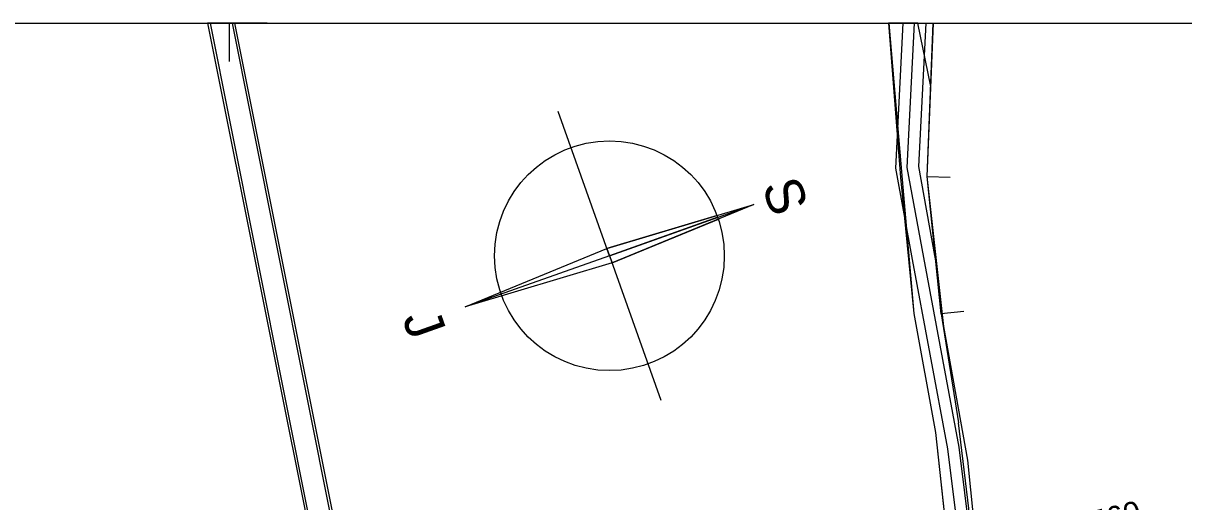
# Model space of a CAD drawing. Extents: x -636600 to -628587, y -1090963 to -1085869.
# Drawn here: x -629389.4 to -629237.8, y -1086300.7 to -1086238.3 of the extents above; entities that cross this region are included whole.
import ezdxf

# ---------------------------------------------------------------- set-up
doc = ezdxf.new("R2010")
doc.units = 0
for name, color, linetype in [('01_OBVOD PÚ', 7, 'Continuous'), ('01_PARCELY_NÁVRH_PC', 7, 'Continuous'), ('07_OCH_P A POPISY TI', 7, 'Continuous'), ('07_VODOVOD', 7, 'Continuous'), ('08_LEGENDA_HV', 7, 'Continuous'), ('20', 7, 'Continuous'), ('23', 7, 'Continuous'), ('40', 7, 'Continuous'), ('42', 7, 'Continuous'), ('HEKTOMETRY20', 7, 'Continuous')]:
    doc.layers.add(name, color=color, linetype=linetype)

msp = doc.modelspace()

# ---------------------------------------------------------------- linework, layer by layer
at = {"layer": '01_OBVOD PÚ'}
msp.add_lwpolyline([(-629207.35, -1086331.92), (-629261.02, -1086344.76), (-629266.02, -1086295.3), (-629269.19, -1086277.84), (-629271.34, -1086258.28), (-629270.54, -1086238.26)], dxfattribs=at)
at = {"layer": '01_PARCELY_NÁVRH_PC'}
for p, q in [((-629361.74, -1086238.26), (-629365.31, -1086238.26)), ((-629272.56, -1086238.26), (-629276.39, -1086238.26))]:
    msp.add_line(p, q, dxfattribs=at)
for points in [[(-629365.31, -1086238.26), (-629350.57, -1086311.93), (-629345.97, -1086344.27), (-629346.58, -1086349.62), (-629349.63, -1086353.95), (-629354.47, -1086356.31), (-629347.3, -1086357.28), (-629334.8, -1086357.59), (-629334.03, -1086357.51), (-629339.24, -1086354.25), (-629341.81, -1086348.67), (-629347.12, -1086311.34), (-629361.74, -1086238.26)], [(-629276.39, -1086238.26), (-629274.85, -1086258.4), (-629273.1, -1086276.13), (-629270.27, -1086291.69), (-629265.39, -1086336.8), (-629266.78, -1086342.4), (-629270.86, -1086346.47), (-629261.02, -1086344.76), (-629266.02, -1086295.3), (-629269.19, -1086277.84), (-629271.34, -1086258.28), (-629270.87, -1086246.5), (-629272.56, -1086238.26)]]:
    msp.add_lwpolyline(points, dxfattribs=at)
at = {"layer": '07_OCH_P A POPISY TI'}
for points in [[(-629273.28, -1086269.1), (-629275.44, -1086257.17), (-629274.48, -1086238.26)], [(-629270.33, -1086268.56), (-629272.43, -1086256.98), (-629271.48, -1086238.26)], [(-629264.09, -1086343.21), (-629264.17, -1086329.81), (-629268.64, -1086293.82), (-629273.28, -1086269.1)], [(-629270.04, -1086270.06), (-629270.33, -1086268.56)]]:
    msp.add_lwpolyline(points, dxfattribs=at)
at = {"layer": '07_VODOVOD'}
msp.add_lwpolyline([(-629262.58, -1086344.42), (-629262.67, -1086329.71), (-629267.16, -1086293.59), (-629271.8, -1086268.83), (-629273.94, -1086257.07), (-629272.98, -1086238.26)], dxfattribs=at)
at = {"layer": '08_LEGENDA_HV'}
for p, q in [((-629847.27, -1086238.26), (-629152.5, -1086238.26)), ((-629312.83, -1086268.61), (-629319.52, -1086249.76)), ((-629313.16, -1086267.67), (-629293.98, -1086261.92)), ((-629312.83, -1086268.61), (-629293.98, -1086261.92)), ((-629293.98, -1086261.92), (-629312.49, -1086269.55)), ((-629331.67, -1086275.3), (-629313.16, -1086267.67)), ((-629312.83, -1086268.61), (-629313.16, -1086267.67)), ((-629312.83, -1086268.61), (-629331.67, -1086275.3)), ((-629312.49, -1086269.55), (-629331.67, -1086275.3)), ((-629312.83, -1086268.61), (-629306.14, -1086287.46)), ((-629312.83, -1086268.61), (-629312.49, -1086269.55))]:
    msp.add_line(p, q, dxfattribs=at)
for points in [[(-629357.5, -1086238.26), (-629362.5, -1086238.26), (-629362.5, -1086243.26)], [(-629298.78, -1086263.36), (-629313.16, -1086267.67), (-629312.83, -1086268.61), (-629298.69, -1086263.59)], [(-629298.69, -1086263.59), (-629312.83, -1086268.61), (-629312.49, -1086269.55), (-629298.61, -1086263.83)]]:
    msp.add_lwpolyline(points, dxfattribs=at)
msp.add_circle((-629312.83, -1086268.61), 15, dxfattribs=at)
for start, end in [(19.5414, 20.4968), (18.586, 19.5414)]:
    msp.add_arc((-629312.83, -1086268.61), 15, start, end, dxfattribs=at)
at = {"layer": '20'}
for q in [(-629270.55, -1086238.26), (-629268.35, -1086258.36)]:
    msp.add_line((-629271.35, -1086258.25), q, dxfattribs=at)
at = {"layer": '23'}
for p, q in [((-629269.52, -1086276.2), (-629271.35, -1086258.25)), ((-629266.54, -1086275.9), (-629269.52, -1086276.2))]:
    msp.add_line(p, q, dxfattribs=at)
at = {"layer": '40'}
for p, q in [((-629364.98, -1086238.26), (-629362.41, -1086251.14)), ((-629359.56, -1086250.68), (-629362.06, -1086238.26)), ((-629362.41, -1086251.14), (-629350.42, -1086311.07)), ((-629347.27, -1086312.21), (-629359.56, -1086250.68)), ((-629269.52, -1086276.2), (-629267.24, -1086290.42)), ((-629265.54, -1086304.69), (-629267.24, -1086290.42))]:
    msp.add_line(p, q, dxfattribs=at)
at = {"layer": '42'}
for p, q in [((-629276.37, -1086238.26), (-629274.61, -1086258.65)), ((-629274.61, -1086258.65), (-629273.1, -1086276.13)), ((-629273.1, -1086276.13), (-629270.27, -1086291.69)), ((-629270.27, -1086291.69), (-629264.47, -1086345.34))]:
    msp.add_line(p, q, dxfattribs=at)

# ---------------------------------------------------------------- texts
at = {"layer": '08_LEGENDA_HV'}
for s, p in [('S', (-629292.97, -1086259.53)), ('J', (-629339.92, -1086276.75))]:
    msp.add_text(s, height=5, rotation=289.5414, dxfattribs=at).set_placement(p)
at = {"layer": 'HEKTOMETRY20'}
msp.add_text('0+560', height=3, rotation=13.675, dxfattribs=at).set_placement((-629254.12, -1086306.08))

doc.saveas('drawing.dxf')
